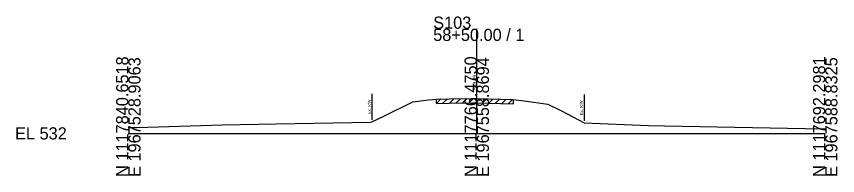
# Model space of a CAD drawing. Extents: x -26 to 163, y -10 to 24018.
# Drawn here: x -25.7 to 162.8, y 7990.3 to 8026.9 of the extents above; entities that cross this region are included whole.
import ezdxf

# ---------------------------------------------------------------- set-up
doc = ezdxf.new("R2010")
doc.units = 0
for name, color, linetype in [('RD_GPK_XS_Cell', 7, 'Continuous'), ('RD_XS_ExGround', 7, 'Continuous'), ('RD_XS_ExPaveRet', 7, 'Continuous'), ('RD_XS_ExRW', 7, 'Continuous'), ('RD_XS_TX_Elev_EX', 7, 'Continuous')]:
    doc.layers.add(name, color=color, linetype=linetype)

msp = doc.modelspace()

# ---------------------------------------------------------------- linework, layer by layer
at = {"layer": 'RD_GPK_XS_Cell'}
for p, q in [((80, 8000), (80, 8024.03)), ((0, 8000), (80, 8000)), ((80, 8000), (160, 8000))]:
    msp.add_line(p, q, dxfattribs=at)
at = {"layer": 'RD_XS_ExGround'}
msp.add_lwpolyline([(0, 8001.38), (1.96, 8001.36), (21.57, 8001.96), (33.99, 8002.19), (55.63, 8002.59), (55.89, 8002.62), (58.79, 8004.05), (65.35, 8007.22), (68.88, 8007.67), (70.73, 8007.89), (73.65, 8007.93), (79.07, 8008.01), (80, 8007.99), (85.45, 8007.85), (88.34, 8007.77), (90.91, 8007.44), (96.29, 8006.72), (99.47, 8005.15), (104.62, 8002.41), (119.45, 8001.84), (123.14, 8001.7), (159.48, 8001.05), (160, 8001.04)], dxfattribs=at)
at = {"layer": 'RD_XS_ExPaveRet'}
for p, q in [((70.73, 8006.89), (71.75, 8007.91)), ((70.73, 8006.89), (70.73, 8007.89)), ((72.23, 8006.91), (73.25, 8007.93)), ((73.65, 8006.93), (79.07, 8007.01)), ((73.73, 8006.93), (74.75, 8007.95)), ((75.23, 8006.95), (76.25, 8007.97)), ((76.73, 8006.98), (77.75, 8007.99)), ((78.23, 8007), (79.24, 8008)), ((79.07, 8007.01), (80, 8006.99)), ((79.73, 8006.99), (80.71, 8007.97)), ((80, 8006.99), (85.45, 8006.85)), ((81.23, 8006.95), (82.21, 8007.93)), ((82.74, 8006.92), (83.71, 8007.89)), ((84.24, 8006.88), (85.21, 8007.85)), ((85.74, 8006.84), (86.71, 8007.82)), ((87.24, 8006.8), (88.21, 8007.78)), ((88.34, 8007.77), (88.34, 8006.77)), ((70.73, 8006.89), (73.65, 8006.93)), ((85.45, 8006.85), (88.34, 8006.77))]:
    msp.add_line(p, q, dxfattribs=at)
at = {"layer": 'RD_XS_ExRW'}
for p, q in [((55.89, 8009.12), (55.89, 8003.12)), ((104.62, 8008.91), (104.62, 8002.91))]:
    msp.add_line(p, q, dxfattribs=at)

# ---------------------------------------------------------------- texts
at = {"layer": 'RD_GPK_XS_Cell'}
for s, p in [('S103', (70, 8024.03)), ('58+50.00 / 1', (70, 8021.23)), ('EL 532', (-26, 7998.6))]:
    msp.add_text(s, height=2.8, dxfattribs=at).set_placement(p)
for s, p in [('N 1117840.6518', (0, 7990)), ('E 1967528.9063', (2.8, 7990)), ('N 1117766.4750', (80, 7990)), ('E 1967558.8694', (82.8, 7990)), ('N 1117692.2981', (160, 7990)), ('E 1967588.8325', (162.8, 7990))]:
    msp.add_text(s, height=2.8, rotation=90, dxfattribs=at).set_placement(p)
at = {"layer": 'RD_XS_ExRW'}
for p in [(55.64, 8004.47), (104.37, 8004.26)]:
    msp.add_text('Ex. R/W ', height=0.65, rotation=90, dxfattribs=at).set_placement(p)
at = {"layer": 'RD_XS_TX_Elev_EX'}
msp.add_text('539.99', height=0.8, rotation=90, dxfattribs=at).set_placement((79.9, 8009.99))

doc.saveas('drawing.dxf')
